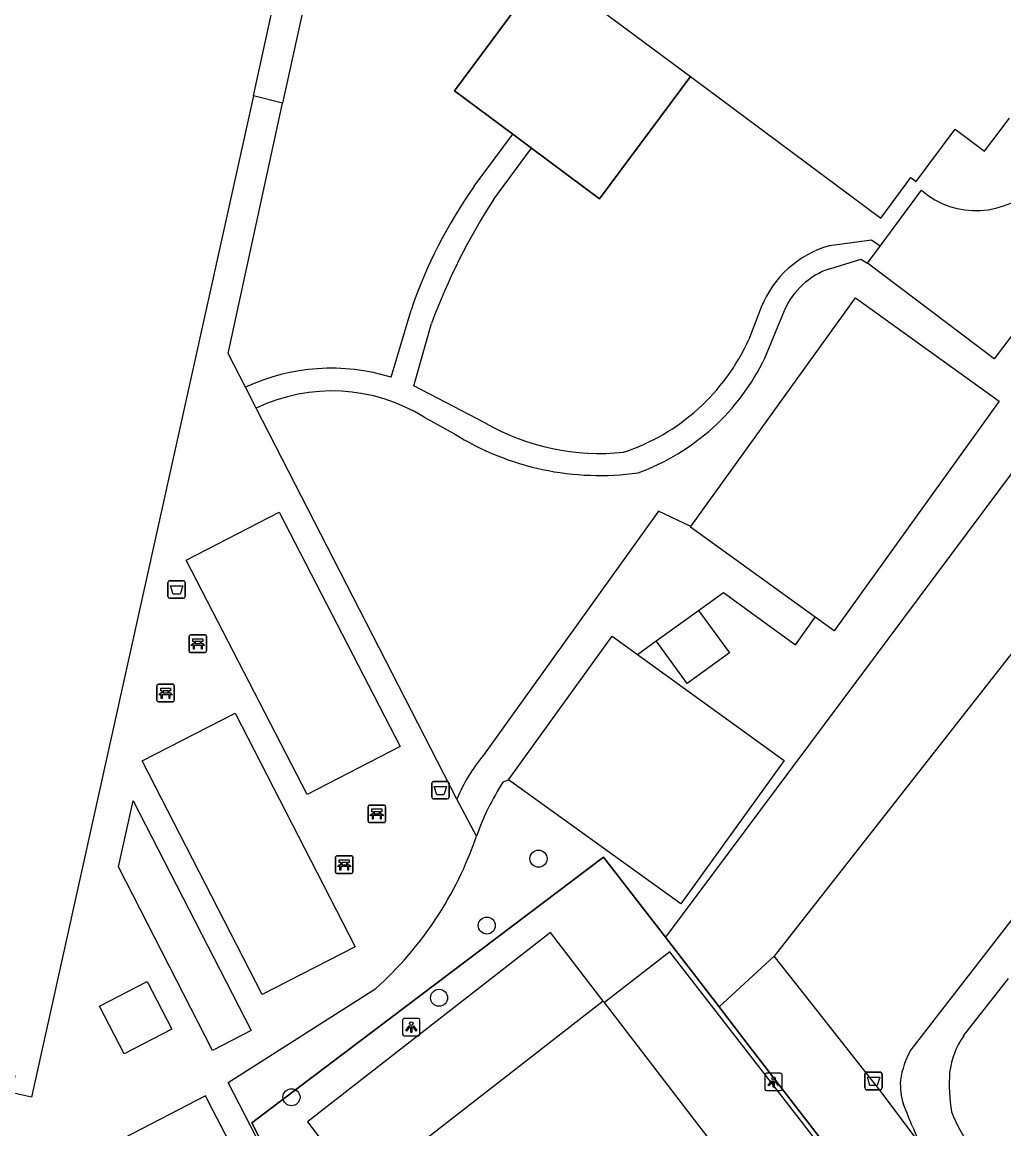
# Model space of a CAD drawing. Extents: x 159353 to 160616, y 385893 to 387321.
# Drawn here: x 159681.9 to 159738.2, y 386880.7 to 386944.2 of the extents above; entities that cross this region are included whole.
import ezdxf

# ---------------------------------------------------------------- set-up
doc = ezdxf.new("R2010")
doc.units = 0
for name, color, linetype in [('IMGEO_Afvalbak', 7, 'Continuous'), ('IMGEO_Bank', 7, 'Continuous'), ('IMGEO_Boom', 7, 'Continuous'), ('IMGEO_Groenvoorziening', 7, 'Continuous'), ('IMGEO_Hek', 7, 'Continuous'), ('IMGEO_Lichtpunt', 7, 'Continuous'), ('IMGEO_Pand', 7, 'Continuous'), ('IMGEO_Parkeervlak_open', 7, 'Continuous'), ('IMGEO_Rijbaan_lokaal_open', 7, 'Continuous'), ('IMGEO_Voetpad_halfverhard', 7, 'Continuous'), ('IMGEO_Voetpad_open', 7, 'Continuous')]:
    doc.layers.add(name, color=color, linetype=linetype)

msp = doc.modelspace()

# ---------------------------------------------------------------- linework, layer by layer
at = {"layer": 'IMGEO_Afvalbak'}
for p, q in [((159690.241, 386911.257), (159690.241, 386912.057)), ((159690.241, 386912.057), (159690.241, 386911.257)), ((159690.341, 386912.157), (159691.131, 386912.157)), ((159691.131, 386912.157), (159690.341, 386912.157)), ((159691.231, 386912.057), (159691.231, 386911.257)), ((159691.231, 386911.257), (159691.231, 386912.057)), ((159691.131, 386911.157), (159690.341, 386911.157)), ((159690.341, 386911.157), (159691.131, 386911.157)), ((159705.469, 386900.651), (159706.259, 386900.651)), ((159706.259, 386900.651), (159705.469, 386900.651)), ((159705.369, 386899.751), (159705.369, 386900.551)), ((159705.369, 386900.551), (159705.369, 386899.751)), ((159706.359, 386900.551), (159706.359, 386899.751)), ((159706.359, 386899.751), (159706.359, 386900.551)), ((159706.259, 386899.651), (159705.469, 386899.651)), ((159705.469, 386899.651), (159706.259, 386899.651)), ((159730.201, 386883.088), (159730.201, 386883.888)), ((159730.201, 386883.888), (159730.201, 386883.088)), ((159730.301, 386883.988), (159731.091, 386883.988)), ((159731.091, 386883.988), (159730.301, 386883.988)), ((159731.191, 386883.888), (159731.191, 386883.088)), ((159731.191, 386883.088), (159731.191, 386883.888)), ((159731.091, 386882.988), (159730.301, 386882.988)), ((159730.301, 386882.988), (159731.091, 386882.988))]:
    msp.add_line(p, q, dxfattribs=at)
for points in [[(159690.384, 386911.871), (159691.088, 386911.871), (159690.939, 386911.401), (159690.533, 386911.401), (159690.384, 386911.871)], [(159705.512, 386900.365), (159706.216, 386900.365), (159706.067, 386899.895), (159705.661, 386899.895), (159705.512, 386900.365)], [(159730.344, 386883.702), (159731.048, 386883.702), (159730.899, 386883.232), (159730.493, 386883.232), (159730.344, 386883.702)]]:
    msp.add_lwpolyline(points, dxfattribs=at)
for centre, start, end in [((159690.341, 386912.057), 90, 180), ((159690.341, 386912.057), 90, 180), ((159691.131, 386912.057), 0, 90), ((159691.131, 386912.057), 360, 90), ((159690.341, 386911.257), 180, 270), ((159690.341, 386911.257), 180, 270), ((159691.131, 386911.257), 270, 0), ((159691.131, 386911.257), 270, 0), ((159705.469, 386900.551), 90, 180), ((159705.469, 386900.551), 90, 180), ((159706.259, 386900.551), 0, 90), ((159706.259, 386900.551), 360, 90), ((159705.469, 386899.751), 180, 270), ((159705.469, 386899.751), 180, 270), ((159706.259, 386899.751), 270, 0), ((159706.259, 386899.751), 270, 0), ((159730.301, 386883.888), 90, 180), ((159730.301, 386883.888), 90, 180), ((159731.091, 386883.888), 0, 90), ((159731.091, 386883.888), 360, 90), ((159730.301, 386883.088), 180, 270), ((159730.301, 386883.088), 180, 270), ((159731.091, 386883.088), 270, 0), ((159731.091, 386883.088), 270, 0)]:
    msp.add_arc(centre, 0.1, start, end, dxfattribs=at)
at = {"layer": 'IMGEO_Bank'}
for p, q in [((159691.455, 386908.132), (159691.455, 386908.973)), ((159691.455, 386908.973), (159691.455, 386908.132)), ((159691.53, 386909.057), (159692.371, 386909.057)), ((159692.371, 386909.057), (159691.53, 386909.057)), ((159692.455, 386908.982), (159692.455, 386908.141)), ((159692.455, 386908.141), (159692.455, 386908.982)), ((159692.152, 386908.455), (159691.759, 386908.455)), ((159691.764, 386908.563), (159691.764, 386908.669)), ((159691.808, 386908.669), (159691.808, 386908.563)), ((159692.096, 386908.675), (159691.814, 386908.675)), ((159691.814, 386908.557), (159692.096, 386908.557)), ((159692.102, 386908.563), (159692.102, 386908.669)), ((159692.146, 386908.669), (159692.146, 386908.563)), ((159692.38, 386908.057), (159691.539, 386908.057)), ((159691.539, 386908.057), (159692.38, 386908.057)), ((159689.609, 386905.303), (159689.609, 386906.144)), ((159689.609, 386906.144), (159689.609, 386905.303)), ((159689.684, 386906.228), (159690.525, 386906.228)), ((159690.525, 386906.228), (159689.684, 386906.228)), ((159689.918, 386905.734), (159689.918, 386905.84)), ((159689.962, 386905.84), (159689.962, 386905.734)), ((159690.25, 386905.846), (159689.968, 386905.846)), ((159689.968, 386905.728), (159690.25, 386905.728)), ((159690.256, 386905.734), (159690.256, 386905.84)), ((159690.3, 386905.84), (159690.3, 386905.734)), ((159690.609, 386906.153), (159690.609, 386905.312)), ((159690.609, 386905.312), (159690.609, 386906.153)), ((159690.534, 386905.228), (159689.693, 386905.228)), ((159689.693, 386905.228), (159690.534, 386905.228)), ((159690.306, 386905.626), (159689.913, 386905.626)), ((159701.795, 386899.302), (159702.636, 386899.302)), ((159702.636, 386899.302), (159701.795, 386899.302)), ((159701.72, 386898.377), (159701.72, 386899.218)), ((159701.72, 386899.218), (159701.72, 386898.377)), ((159702.417, 386898.7), (159702.024, 386898.7)), ((159702.029, 386898.808), (159702.029, 386898.914)), ((159702.073, 386898.914), (159702.073, 386898.808)), ((159702.361, 386898.92), (159702.079, 386898.92)), ((159702.079, 386898.802), (159702.361, 386898.802)), ((159702.367, 386898.808), (159702.367, 386898.914)), ((159702.411, 386898.914), (159702.411, 386898.808)), ((159702.72, 386899.227), (159702.72, 386898.386)), ((159702.72, 386898.386), (159702.72, 386899.227)), ((159702.645, 386898.302), (159701.804, 386898.302)), ((159701.804, 386898.302), (159702.645, 386898.302)), ((159699.851, 386895.461), (159699.851, 386896.302)), ((159699.851, 386896.302), (159699.851, 386895.461)), ((159699.926, 386896.386), (159700.767, 386896.386)), ((159700.767, 386896.386), (159699.926, 386896.386)), ((159700.851, 386896.311), (159700.851, 386895.47)), ((159700.851, 386895.47), (159700.851, 386896.311)), ((159700.548, 386895.784), (159700.155, 386895.784)), ((159700.16, 386895.892), (159700.16, 386895.998)), ((159700.204, 386895.998), (159700.204, 386895.892)), ((159700.492, 386896.004), (159700.21, 386896.004)), ((159700.21, 386895.886), (159700.492, 386895.886)), ((159700.498, 386895.892), (159700.498, 386895.998)), ((159700.542, 386895.998), (159700.542, 386895.892)), ((159700.776, 386895.386), (159699.935, 386895.386)), ((159699.935, 386895.386), (159700.776, 386895.386))]:
    msp.add_line(p, q, dxfattribs=at)
for points in [[(159691.758, 386908.675), (159691.672, 386908.675), (159691.672, 386908.836), (159692.235, 386908.836), (159692.235, 386908.675), (159692.152, 386908.675)], [(159691.702, 386908.455), (159691.56, 386908.455), (159691.672, 386908.557), (159691.758, 386908.557)], [(159691.752, 386908.448), (159691.752, 386908.241), (159691.709, 386908.241), (159691.709, 386908.448)], [(159692.152, 386908.557), (159692.235, 386908.557), (159692.347, 386908.455), (159692.208, 386908.455)], [(159692.202, 386908.448), (159692.202, 386908.241), (159692.158, 386908.241), (159692.158, 386908.448)], [(159689.856, 386905.626), (159689.714, 386905.626), (159689.826, 386905.728), (159689.912, 386905.728)], [(159689.912, 386905.846), (159689.826, 386905.846), (159689.826, 386906.007), (159690.389, 386906.007), (159690.389, 386905.846), (159690.306, 386905.846)], [(159690.306, 386905.728), (159690.389, 386905.728), (159690.501, 386905.626), (159690.362, 386905.626)], [(159689.906, 386905.619), (159689.906, 386905.412), (159689.863, 386905.412), (159689.863, 386905.619)], [(159690.356, 386905.619), (159690.356, 386905.412), (159690.312, 386905.412), (159690.312, 386905.619)], [(159701.967, 386898.7), (159701.825, 386898.7), (159701.937, 386898.802), (159702.023, 386898.802)], [(159702.023, 386898.92), (159701.937, 386898.92), (159701.937, 386899.081), (159702.5, 386899.081), (159702.5, 386898.92), (159702.417, 386898.92)], [(159702.017, 386898.693), (159702.017, 386898.486), (159701.974, 386898.486), (159701.974, 386898.693)], [(159702.417, 386898.802), (159702.5, 386898.802), (159702.612, 386898.7), (159702.473, 386898.7)], [(159702.467, 386898.693), (159702.467, 386898.486), (159702.423, 386898.486), (159702.423, 386898.693)], [(159700.154, 386896.004), (159700.068, 386896.004), (159700.068, 386896.165), (159700.631, 386896.165), (159700.631, 386896.004), (159700.548, 386896.004)], [(159700.098, 386895.784), (159699.956, 386895.784), (159700.068, 386895.886), (159700.154, 386895.886)], [(159700.148, 386895.777), (159700.148, 386895.57), (159700.105, 386895.57), (159700.105, 386895.777)], [(159700.548, 386895.886), (159700.631, 386895.886), (159700.743, 386895.784), (159700.604, 386895.784)], [(159700.598, 386895.777), (159700.598, 386895.57), (159700.554, 386895.57), (159700.554, 386895.777)]]:
    msp.add_lwpolyline(points, dxfattribs=at)
for centre, radius, start, end in [((159691.533, 386908.979), 0.0779, 92.4484, 184.28452), ((159691.533, 386908.979), 0.0779, 92.4484, 184.28452), ((159692.377, 386908.979), 0.0779, 2.4484, 94.28452), ((159692.377, 386908.979), 0.0779, 2.4484, 94.28452), ((159691.702, 386908.448), 0.00671, 2.89567, 87.10433), ((159691.759, 386908.448), 0.00671, 92.89567, 177.10433), ((159691.757, 386908.668), 0.00671, 2.89567, 87.10433), ((159691.757, 386908.564), 0.00671, 272.89567, 357.10433), ((159691.814, 386908.668), 0.00671, 92.89567, 177.10433), ((159691.814, 386908.564), 0.00671, 182.89567, 267.10433), ((159692.096, 386908.668), 0.00671, 2.89567, 87.10433), ((159692.096, 386908.564), 0.00671, 272.89567, 357.10433), ((159692.153, 386908.668), 0.00671, 92.89567, 177.10433), ((159692.153, 386908.564), 0.00671, 182.89567, 267.10433), ((159692.151, 386908.448), 0.00671, 2.89567, 87.10433), ((159692.208, 386908.448), 0.00671, 92.89567, 177.10433), ((159691.533, 386908.135), 0.0779, 182.4484, 274.28452), ((159691.533, 386908.135), 0.0779, 182.4484, 274.28452), ((159692.377, 386908.135), 0.0779, 272.4484, 4.28452), ((159692.377, 386908.135), 0.0779, 272.4484, 4.28452), ((159689.687, 386906.15), 0.0779, 92.4484, 184.28452), ((159689.687, 386906.15), 0.0779, 92.4484, 184.28452), ((159689.911, 386905.839), 0.00671, 2.89567, 87.10433), ((159689.911, 386905.735), 0.00671, 272.89567, 357.10433), ((159689.968, 386905.839), 0.00671, 92.89567, 177.10433), ((159689.968, 386905.735), 0.00671, 182.89567, 267.10433), ((159690.25, 386905.839), 0.00671, 2.89567, 87.10433), ((159690.25, 386905.735), 0.00671, 272.89567, 357.10433), ((159690.307, 386905.839), 0.00671, 92.89567, 177.10433), ((159690.307, 386905.735), 0.00671, 182.89567, 267.10433), ((159690.531, 386906.15), 0.0779, 2.4484, 94.28452), ((159690.531, 386906.15), 0.0779, 2.4484, 94.28452), ((159689.687, 386905.306), 0.0779, 182.4484, 274.28452), ((159689.687, 386905.306), 0.0779, 182.4484, 274.28452), ((159689.856, 386905.619), 0.00671, 2.89567, 87.10433), ((159689.913, 386905.619), 0.00671, 92.89567, 177.10433), ((159690.305, 386905.619), 0.00671, 2.89567, 87.10433), ((159690.362, 386905.619), 0.00671, 92.89567, 177.10433), ((159690.531, 386905.306), 0.0779, 272.4484, 4.28452), ((159690.531, 386905.306), 0.0779, 272.4484, 4.28452), ((159701.798, 386899.224), 0.0779, 92.4484, 184.28452), ((159701.798, 386899.224), 0.0779, 92.4484, 184.28452), ((159702.642, 386899.224), 0.0779, 2.4484, 94.28452), ((159702.642, 386899.224), 0.0779, 2.4484, 94.28452), ((159701.967, 386898.693), 0.00671, 2.89567, 87.10433), ((159702.024, 386898.693), 0.00671, 92.89567, 177.10433), ((159702.022, 386898.913), 0.00671, 2.89567, 87.10433), ((159702.022, 386898.809), 0.00671, 272.89567, 357.10433), ((159702.079, 386898.913), 0.00671, 92.89567, 177.10433), ((159702.079, 386898.809), 0.00671, 182.89567, 267.10433), ((159702.361, 386898.913), 0.00671, 2.89567, 87.10433), ((159702.361, 386898.809), 0.00671, 272.89567, 357.10433), ((159702.418, 386898.913), 0.00671, 92.89567, 177.10433), ((159702.418, 386898.809), 0.00671, 182.89567, 267.10433), ((159702.416, 386898.693), 0.00671, 2.89567, 87.10433), ((159702.473, 386898.693), 0.00671, 92.89567, 177.10433), ((159701.798, 386898.38), 0.0779, 182.4484, 274.28452), ((159701.798, 386898.38), 0.0779, 182.4484, 274.28452), ((159702.642, 386898.38), 0.0779, 272.4484, 4.28452), ((159702.642, 386898.38), 0.0779, 272.4484, 4.28452), ((159699.929, 386896.308), 0.0779, 92.4484, 184.28452), ((159699.929, 386896.308), 0.0779, 92.4484, 184.28452), ((159700.773, 386896.308), 0.0779, 2.4484, 94.28452), ((159700.773, 386896.308), 0.0779, 2.4484, 94.28452), ((159700.098, 386895.777), 0.00671, 2.89567, 87.10433), ((159700.155, 386895.777), 0.00671, 92.89567, 177.10433), ((159700.153, 386895.997), 0.00671, 2.89567, 87.10433), ((159700.153, 386895.893), 0.00671, 272.89567, 357.10433), ((159700.21, 386895.997), 0.00671, 92.89567, 177.10433), ((159700.21, 386895.893), 0.00671, 182.89567, 267.10433), ((159700.492, 386895.997), 0.00671, 2.89567, 87.10433), ((159700.492, 386895.893), 0.00671, 272.89567, 357.10433), ((159700.549, 386895.997), 0.00671, 92.89567, 177.10433), ((159700.549, 386895.893), 0.00671, 182.89567, 267.10433), ((159700.547, 386895.777), 0.00671, 2.89567, 87.10433), ((159700.604, 386895.777), 0.00671, 92.89567, 177.10433), ((159699.929, 386895.464), 0.0779, 182.4484, 274.28452), ((159699.929, 386895.464), 0.0779, 182.4484, 274.28452), ((159700.773, 386895.464), 0.0779, 272.4484, 4.28452), ((159700.773, 386895.464), 0.0779, 272.4484, 4.28452)]:
    msp.add_arc(centre, radius, start, end, dxfattribs=at)
at = {"layer": 'IMGEO_Boom'}
for centre in [(159711.489, 386896.231), (159708.523, 386892.395), (159705.785, 386888.256), (159697.325, 386882.553)]:
    msp.add_circle(centre, 0.489, dxfattribs=at)
at = {"layer": 'IMGEO_Groenvoorziening'}
for points in [[(159746.025, 387011.795), (159753.513, 387000), (159774.298, 386966.176), (159718.761, 386891.725)], [(159710.024, 386937.757), (159706.668, 386940.245), (159711.877, 386947.253)], [(159720.202, 386941.059), (159714.993, 386934.053), (159711.09, 386936.957)], [(159771.452, 386935.106), (159763.517, 386939.229), (159763.231, 386939.377), (159725.007, 386890.637)], [(159698.209, 386874.866), (159695.058, 386881.091), (159715.214, 386896.32), (159718.761, 386891.725)], [(159718.761, 386891.725), (159721.842, 386887.735)], [(159725.007, 386890.637), (159721.842, 386887.735)], [(159733.313, 386879.966), (159731.048, 386882.962), (159726.237, 386889.074), (159725.007, 386890.637)], [(159721.842, 386887.735), (159723.574, 386885.491), (159753.165, 386847.159)]]:
    msp.add_lwpolyline(points, dxfattribs=at)
at = {"layer": 'IMGEO_Hek'}
for points in [[(159711.877, 386947.253), (159706.668, 386940.245), (159710.024, 386937.757)], [(159711.09, 386936.957), (159714.993, 386934.053), (159720.202, 386941.059)], [(159710.024, 386937.757), (159711.09, 386936.957)], [(159715.214, 386896.32), (159695.058, 386881.091), (159698.209, 386874.866)], [(159718.761, 386891.725), (159715.214, 386896.32)], [(159721.842, 386887.735), (159718.761, 386891.725)], [(159723.574, 386885.491), (159721.842, 386887.735)], [(159753.165, 386847.159), (159723.574, 386885.491)]]:
    msp.add_lwpolyline(points, dxfattribs=at)
at = {"layer": 'IMGEO_Lichtpunt'}
for p, q in [((159703.697, 386886.978), (159703.697, 386886.171)), ((159703.697, 386886.978), (159703.697, 386886.171)), ((159704.599, 386887.073), (159703.791, 386887.073)), ((159704.599, 386887.073), (159703.791, 386887.073)), ((159704.693, 386886.171), (159704.693, 386886.978)), ((159704.693, 386886.171), (159704.693, 386886.978)), ((159703.791, 386886.077), (159704.599, 386886.077)), ((159703.791, 386886.077), (159704.599, 386886.077)), ((159724.468, 386883.834), (159724.468, 386883.027)), ((159724.468, 386883.834), (159724.468, 386883.027)), ((159725.37, 386883.929), (159724.562, 386883.929)), ((159725.37, 386883.929), (159724.562, 386883.929)), ((159725.464, 386883.027), (159725.464, 386883.834)), ((159725.464, 386883.027), (159725.464, 386883.834)), ((159724.562, 386882.933), (159725.37, 386882.933)), ((159724.562, 386882.933), (159725.37, 386882.933))]:
    msp.add_line(p, q, dxfattribs=at)
for points in [[(159704.071, 386886.642), (159704.11, 386886.614), (159703.922, 386886.352), (159703.884, 386886.379), (159704.071, 386886.642)], [(159704.283, 386886.614), (159704.321, 386886.641), (159704.508, 386886.379), (159704.469, 386886.351), (159704.283, 386886.614)], [(159704.173, 386886.594), (159704.22, 386886.594), (159704.22, 386886.272), (159704.173, 386886.272), (159704.173, 386886.594)], [(159724.842, 386883.498), (159724.881, 386883.47), (159724.693, 386883.208), (159724.655, 386883.235), (159724.842, 386883.498)], [(159724.944, 386883.45), (159724.991, 386883.45), (159724.991, 386883.128), (159724.944, 386883.128), (159724.944, 386883.45)], [(159725.054, 386883.47), (159725.092, 386883.497), (159725.279, 386883.235), (159725.24, 386883.207), (159725.054, 386883.47)]]:
    msp.add_lwpolyline(points, dxfattribs=at)
for centre in [(159704.196, 386886.776), (159724.967, 386883.632)]:
    msp.add_circle(centre, 0.0994, dxfattribs=at)
for centre, start, end in [((159703.791, 386886.978), 90, 180), ((159703.791, 386886.978), 90, 180), ((159704.599, 386886.978), 0, 90), ((159704.599, 386886.978), 0, 90), ((159703.791, 386886.171), 180, 270), ((159703.791, 386886.171), 180, 270), ((159704.599, 386886.171), 270, 0), ((159704.599, 386886.171), 270, 360), ((159724.562, 386883.834), 90, 180), ((159724.562, 386883.834), 90, 180), ((159725.37, 386883.834), 0, 90), ((159725.37, 386883.834), 0, 90), ((159724.562, 386883.027), 180, 270), ((159724.562, 386883.027), 180, 270), ((159725.37, 386883.027), 270, 0), ((159725.37, 386883.027), 270, 360)]:
    msp.add_arc(centre, 0.0946, start, end, dxfattribs=at)
at = {"layer": 'IMGEO_Pand'}
for points in [[(159695.14, 386939.956), (159697.312, 386949.856), (159697.448, 386949.832), (159699.013, 386949.554)], [(159711.877, 386947.253), (159720.202, 386941.059)], [(159720.202, 386941.059), (159731.109, 386932.945), (159732.832, 386935.269), (159733.146, 386935.048), (159735.381, 386938.043), (159737.054, 386936.791), (159738.497, 386938.679)], [(159695.14, 386939.956), (159682.422, 386882.554), (159681.735, 386882.705), (159681.255, 386882.82), (159681.475, 386883.786), (159677.569, 386884.607)], [(159720.23, 386915.265), (159729.666, 386928.377), (159737.905, 386922.447), (159728.439, 386909.294), (159727.358, 386910.072)], [(159727.358, 386910.072), (159720.2, 386915.224), (159720.23, 386915.265)], [(159718.238, 386908.717), (159720.661, 386910.461)], [(159720.661, 386910.461), (159722.431, 386908.028), (159720.017, 386906.272), (159718.238, 386908.717)], [(159709.773, 386900.751), (159715.702, 386908.978), (159717.162, 386907.926)], [(159717.162, 386907.926), (159725.572, 386901.866), (159719.644, 386893.641), (159709.773, 386900.751)]]:
    msp.add_lwpolyline(points, dxfattribs=at)
at = {"layer": 'IMGEO_Parkeervlak_open'}
for points in [[(159715.189, 386888.059), (159712.173, 386891.991), (159698.243, 386881.148), (159701.236, 386877.216)], [(159727.475, 386872.107), (159731.379, 386874.959), (159723.398, 386885.255), (159719.026, 386890.895), (159715.264, 386887.985)]]:
    msp.add_lwpolyline(points, dxfattribs=at)
at = {"layer": 'IMGEO_Rijbaan_lokaal_open'}
for points in [[(159765.075, 386960.592), (159741.459, 386928.93), (159740.954, 386929.295), (159737.611, 386924.872), (159730.351, 386930.364)], [(159731.076, 386931.343), (159733.45, 386934.549)], [(159730.351, 386930.364), (159731.076, 386931.343)], [(159715.189, 386888.059), (159701.236, 386877.216)], [(159715.264, 386887.985), (159715.189, 386888.059)], [(159727.475, 386872.107), (159720.432, 386881.264), (159715.264, 386887.985)]]:
    msp.add_lwpolyline(points, dxfattribs=at)
msp.add_arc((159736.568, 386938.094), 4.722, 228.66915, 317.62133, dxfattribs=at)
at = {"layer": 'IMGEO_Voetpad_halfverhard'}
for points in [[(159707.802, 386934.78), (159710.024, 386937.757)], [(159711.09, 386936.957), (159710.024, 386937.757)], [(159708.924, 386934.04), (159711.09, 386936.957)], [(159771.452, 386935.106), (159732.835, 386885.268)], [(159731.076, 386931.343), (159730.585, 386931.69), (159728.163, 386931.368)], [(159728.186, 386930.049), (159729.971, 386930.589), (159730.351, 386930.364)], [(159724.262, 386927.844), (159723.544, 386925.993)], [(159703.05, 386923.825), (159704.179, 386927.669)], [(159724.461, 386924.929), (159725.582, 386927.658)], [(159708.457, 386921.19), (159704.339, 386923.327), (159705.354, 386926.908)], [(159704.934, 386921.538), (159706.63, 386920.602)], [(159735.863, 386886.068), (159738.432, 386889.367)], [(159732.948, 386880.836), (159733.313, 386879.966)]]:
    msp.add_lwpolyline(points, dxfattribs=at)
for centre, radius, start, end in [((159730.784, 386918.592), 28.111, 144.8407, 161.16231), ((159739.621, 386914.215), 36.543, 147.14425, 159.67425), ((159729.819, 386925.614), 5.987, 106.05239, 158.13428), ((159729.582, 386925.915), 4.364, 108.66193, 156.45454), ((159712.614, 386930.911), 11.985, 288.25701, 335.77474), ((159712.775, 386930.525), 12.957, 290.00827, 334.41238), ((159699.614, 386912.622), 11.718, 72.94835, 114.85171), ((159699.648, 386913.005), 10.037, 58.22475, 115.64037), ((159715.018, 386932.766), 13.306, 240.45796, 275.82969), ((159715.004, 386933.968), 15.773, 237.93114, 278.03179), ((159739.474, 386883.476), 4.444, 144.33099, 173.36505), ((159737.296, 386882.751), 5.122, 150.57119, 171.15307), ((159736.276, 386883.347), 4.046, 177.2801, 197.37272), ((159745.235, 386883.313), 10.199, 176.195, 189.03294), ((159510.595, 386790.642), 239.949, 22.07923, 22.41539), ((159743.291, 386884.891), 8.728, 201.3635, 217.68456)]:
    msp.add_arc(centre, radius, start, end, dxfattribs=at)
at = {"layer": 'IMGEO_Voetpad_open'}
for points in [[(159699.013, 386949.554), (159696.816, 386939.529)], [(159696.816, 386939.529), (159695.14, 386939.956)], [(159694.689, 386923.255), (159693.701, 386925.181), (159696.816, 386939.529)], [(159695.305, 386922.054), (159694.689, 386923.255)], [(159706.804, 386899.637), (159695.305, 386922.054)], [(159691.296, 386913.343), (159696.623, 386916.095), (159703.56, 386902.666), (159698.234, 386899.915), (159691.296, 386913.343)], [(159720.23, 386915.265), (159718.376, 386916.141), (159708.333, 386902.169)], [(159720.661, 386910.461), (159722.103, 386911.496), (159726.222, 386908.485), (159727.358, 386910.072)], [(159717.162, 386907.926), (159718.238, 386908.717)], [(159688.764, 386901.84), (159694.091, 386904.576), (159700.976, 386891.174), (159695.65, 386888.437), (159688.764, 386901.84)], [(159709.469, 386900.644), (159709.773, 386900.751)], [(159687.404, 386895.756), (159688.253, 386899.543), (159695.008, 386886.387), (159692.792, 386885.234), (159687.404, 386895.756)], [(159707.926, 386897.515), (159706.804, 386899.637)], [(159686.31, 386887.768), (159689.042, 386889.192), (159690.464, 386886.465), (159687.732, 386885.041), (159686.31, 386887.768)], [(159698.121, 386874.803), (159693.696, 386883.4), (159702.168, 386888.791)], [(159692.84, 386881.767), (159692.39, 386882.63), (159687.68, 386880.197), (159688.044, 386879.494), (159690.337, 386878.503), (159690.857, 386878.278), (159691.327, 386878.061), (159691.87, 386877.81), (159692.595, 386877.474), (159693.044, 386877.116), (159695.668, 386875.022), (159696.134, 386875.258), (159694.755, 386877.983), (159694.255, 386879.054), (159692.84, 386881.767)]]:
    msp.add_lwpolyline(points, dxfattribs=at)
for centre, radius, start, end in [((159716.18, 386895.703), 10.168, 140.51005, 157.23687), ((159722.005, 386892.517), 14.94, 147.04552, 160.45601), ((159688.366, 386904.163), 20.659, 311.92042, 341.22849)]:
    msp.add_arc(centre, radius, start, end, dxfattribs=at)

doc.saveas('drawing.dxf')
